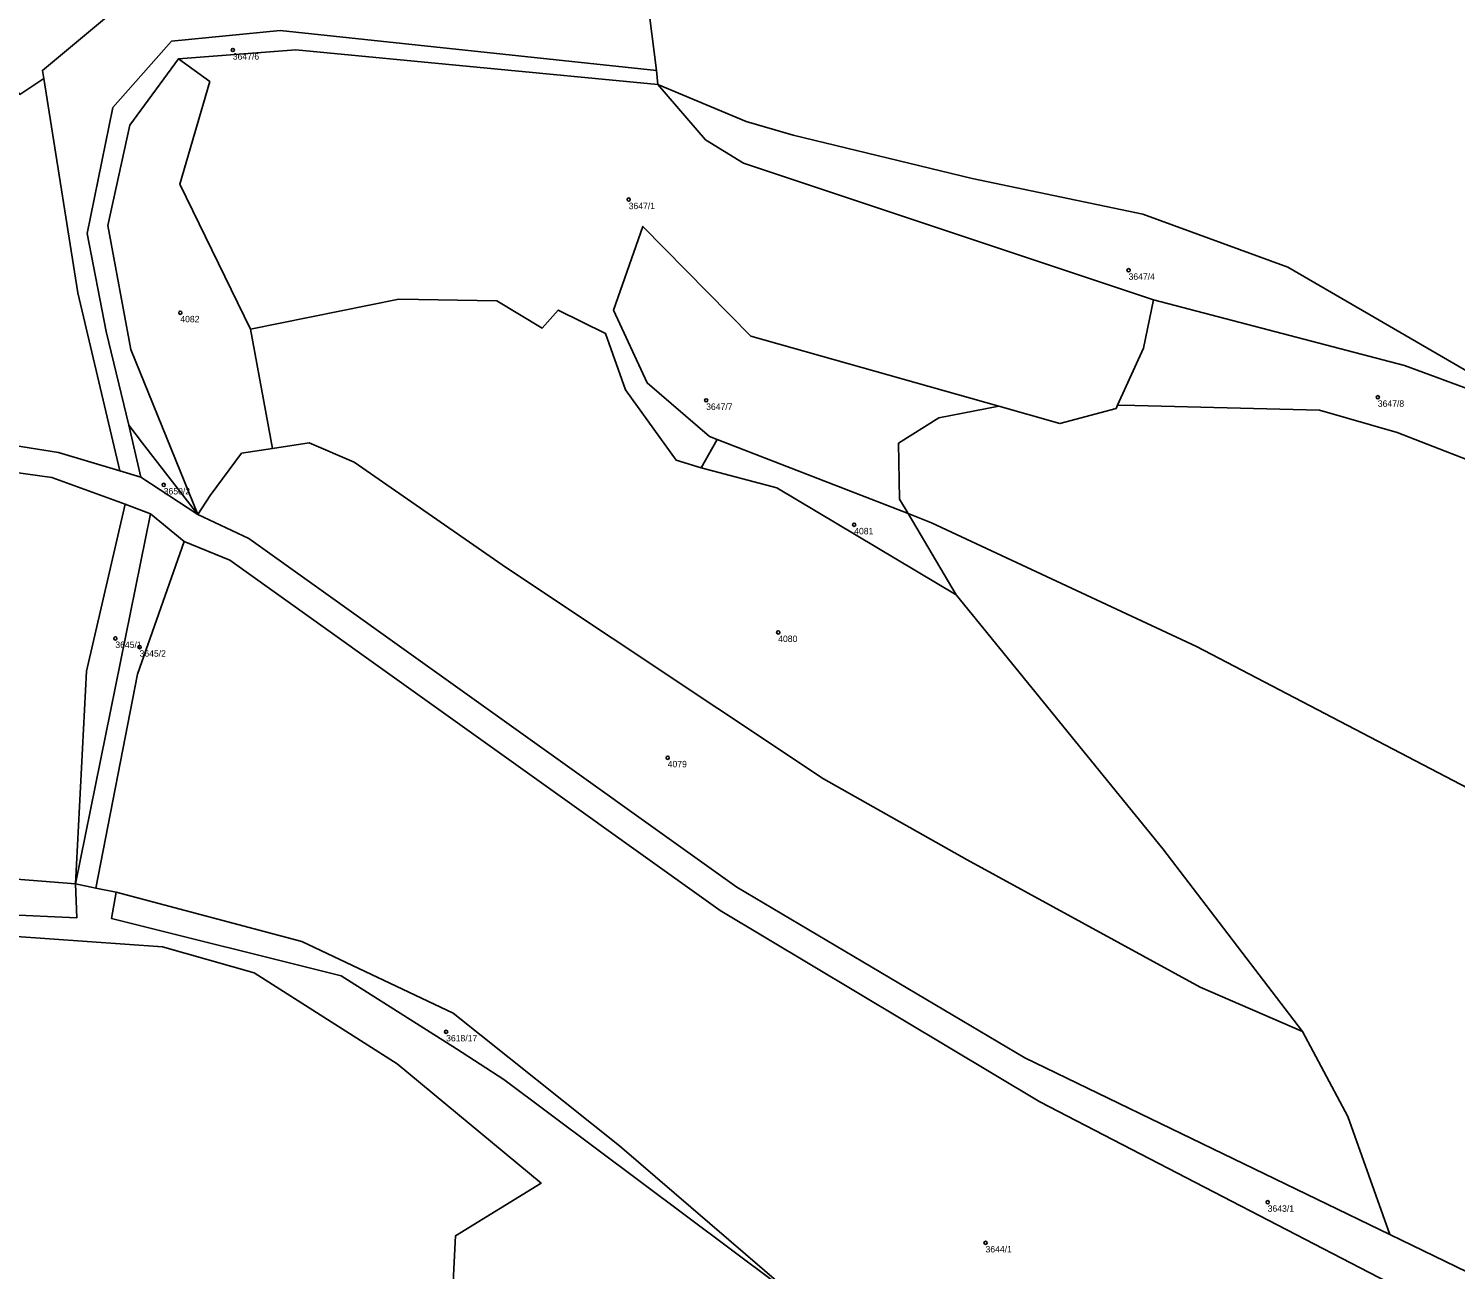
# Model space of a CAD drawing. Extents: x -878211 to -870363, y -1058464 to -1052522.
# Drawn here: x -875087.3 to -874865.7, y -1055066.3 to -1054873.6 of the extents above; entities that cross this region are included whole.
import ezdxf

# ---------------------------------------------------------------- set-up
doc = ezdxf.new("R2010")
doc.units = 0
doc.layers.add('Definiční body', color=7, linetype='Continuous')
doc.layers.add('Polygon parcely', color=7, linetype='Continuous')

msp = doc.modelspace()

# ---------------------------------------------------------------- linework, layer by layer
at = {"layer": 'Definiční body'}
for centre in [(-875055.57, -1054876.96994), (-874994.09, -1054900.18994), (-874916.46, -1054911.15994), (-875063.72, -1054917.75994), (-874982.06, -1054931.35994), (-874877.75, -1054930.87994), (-875066.3, -1054944.48994), (-874959.07, -1054950.67994), (-875073.81, -1054968.32994), (-874970.87, -1054967.39994), (-875070.05, -1054969.67994), (-874988.03, -1054986.85994), (-875022.44, -1055029.41994), (-874894.85, -1055055.87994), (-874938.67, -1055062.18994)]:
    msp.add_circle(centre, 0.25, dxfattribs=at)
at = {"layer": 'Polygon parcely'}
for points in [[(-875090.23, -1054881.68), (-875088.65, -1054883.86), (-875084.94, -1054881.38), (-875085.14, -1054880.14), (-875069.59, -1054867.14), (-875050.36, -1054861.12), (-875053.02, -1054851.45), (-875064.5, -1054809.77), (-875115.21, -1054847.35), (-875107.78, -1054857.56)], [(-875069.85, -1054943.31), (-875071.74, -1054935.23), (-875075.22, -1054920.69), (-875078.18, -1054905.44), (-875074.19, -1054885.91), (-875065.09, -1054875.57), (-875048.2, -1054873.94), (-874989.78, -1054880.15), (-874991.51, -1054866.29), (-874998.86, -1054863.99), (-875012.3, -1054859.79), (-875023.39, -1054868.01), (-875034.91, -1054871.13), (-875050.42, -1054870.57), (-875045.63, -1054865.89), (-875040.9, -1054857.38), (-875050.36, -1054861.12), (-875069.59, -1054867.14), (-875085.14, -1054880.14), (-875084.94, -1054881.38), (-875079.62, -1054914.66), (-875073.11, -1054942.33)], [(-875153.72, -1054915.77), (-875155.57, -1054928.41), (-875122.12, -1054933.2), (-875082.65, -1054939.48), (-875073.11, -1054942.33), (-875079.62, -1054914.66), (-875084.94, -1054881.38), (-875088.65, -1054883.86), (-875090.23, -1054881.68), (-875096.08, -1054880.08), (-875114.71, -1054864.09), (-875121.13, -1054873.03), (-875131.07, -1054876.55), (-875149.99, -1054903.35)], [(-875064.02, -1054878.34), (-875045.8, -1054876.95), (-874989.56, -1054882.34), (-874989.78, -1054880.15), (-875048.2, -1054873.94), (-875065.09, -1054875.57), (-875074.19, -1054885.91), (-875078.18, -1054905.44), (-875075.22, -1054920.69), (-875071.74, -1054935.23), (-875069.59, -1054938), (-875061.01, -1054949.08), (-875071.39, -1054923.47), (-875074.98, -1054904.24), (-875071.56, -1054888.66)], [(-875049.42, -1054938.82), (-875052.83, -1054920.32), (-875063.82, -1054897.8), (-875059.14, -1054881.86), (-875064.02, -1054878.34), (-875071.56, -1054888.66), (-875074.98, -1054904.24), (-875071.39, -1054923.47), (-875061.01, -1054949.08), (-875059.09, -1054946.16), (-875054.21, -1054939.55)], [(-874981.52, -1054937), (-874991.21, -1054928.67), (-874996.44, -1054917.34), (-874991.88, -1054904.36), (-874975.13, -1054921.41), (-874936.6, -1054932.29), (-874927.11, -1054934.97), (-874918.39, -1054932.64), (-874918.15, -1054932.1), (-874914.13, -1054923.25), (-874912.56, -1054915.77), (-874976.24, -1054894.56), (-874982.16, -1054890.91), (-874989.56, -1054882.34), (-875045.8, -1054876.95), (-875064.02, -1054878.34), (-875059.14, -1054881.86), (-875063.82, -1054897.8), (-875052.83, -1054920.32), (-875029.78, -1054915.63), (-875014.57, -1054915.9), (-875007.54, -1054920.14), (-875005.02, -1054917.35), (-874997.7, -1054920.97), (-874994.56, -1054929.73), (-874986.69, -1054940.66), (-874982.83, -1054941.87), (-874980.36, -1054937.45)], [(-874851.13, -1054934.26), (-874891.72, -1054910.67), (-874914.25, -1054902.46), (-874940.77, -1054896.9), (-874968.52, -1054890.2), (-874975.83, -1054888.07), (-874989.56, -1054882.34), (-874982.16, -1054890.91), (-874976.24, -1054894.56), (-874912.56, -1054915.77), (-874873.63, -1054925.96)], [(-874952.02, -1054946.69), (-874952.19, -1054938.03), (-874945.9, -1054934.08), (-874936.6, -1054932.29), (-874975.13, -1054921.41), (-874991.88, -1054904.36), (-874996.44, -1054917.34), (-874991.21, -1054928.67), (-874981.52, -1054937), (-874980.36, -1054937.45), (-874950.68, -1054948.95)], [(-874943.21, -1054961.55), (-874971.08, -1054944.97), (-874982.83, -1054941.87), (-874986.69, -1054940.66), (-874994.56, -1054929.73), (-874997.7, -1054920.97), (-875005.02, -1054917.35), (-875007.54, -1054920.14), (-875014.57, -1054915.9), (-875029.78, -1054915.63), (-875052.83, -1054920.32), (-875049.42, -1054938.82), (-875043.7, -1054937.95), (-875036.71, -1054940.95), (-875013.06, -1054957.37), (-874963.85, -1054990.13), (-874941.53, -1055002.69), (-874905.34, -1055022.5), (-874889.45, -1055029.39), (-874911.13, -1055001.01)], [(-874858.23, -1054942.78), (-874851.13, -1054934.26), (-874873.63, -1054925.96), (-874912.56, -1054915.77), (-874914.13, -1054923.25), (-874918.15, -1054932.1), (-874915.49, -1054932.14), (-874886.83, -1054932.88), (-874874.72, -1054936.36)], [(-875069.85, -1054943.31), (-875061.01, -1054949.08), (-875069.59, -1054938), (-875071.74, -1054935.23)], [(-875061.01, -1054949.08), (-875053.1, -1054952.82), (-874977.28, -1055006.98), (-874932.57, -1055033.44), (-874875.89, -1055060.91), (-874882.39, -1055042.55), (-874889.45, -1055029.39), (-874905.34, -1055022.5), (-874941.53, -1055002.69), (-874963.85, -1054990.13), (-875013.06, -1054957.37), (-875036.71, -1054940.95), (-875043.7, -1054937.95), (-875049.42, -1054938.82), (-875054.21, -1054939.55), (-875059.09, -1054946.16)], [(-874943.21, -1054961.55), (-874950.68, -1054948.95), (-874980.36, -1054937.45), (-874982.83, -1054941.87), (-874971.08, -1054944.97)], [(-875080.01, -1055006.46), (-875078.3, -1054973.41), (-875072.28, -1054947.5), (-875083.7, -1054943.36), (-875101.93, -1054940.83), (-875105.94, -1054975.67), (-875110.57, -1054999.9), (-875113.37, -1055003.81)], [(-875080.01, -1055006.46), (-875068.35, -1054949.01), (-875072.28, -1054947.5), (-875078.3, -1054973.41)], [(-875080.01, -1055006.46), (-875076.85, -1055007.1), (-875070.38, -1054973.86), (-875063.11, -1054953.27), (-875068.35, -1054949.01)], [(-874882.39, -1055042.55), (-874875.89, -1055060.91), (-874808.76, -1055093.45), (-874780.62, -1055025.67), (-874815.93, -1055014.45), (-874840.25, -1055003.87), (-874905.9, -1054969.58), (-874947.05, -1054950.36), (-874950.68, -1054948.95), (-874943.21, -1054961.55), (-874911.13, -1055001.01), (-874889.45, -1055029.39)], [(-875113.37, -1055003.81), (-875123.13, -1055002.84), (-875130.37, -1055011.55), (-875102.52, -1055010.69), (-875079.79, -1055011.7), (-875080.01, -1055006.46)], [(-875044.86, -1055015.41), (-875073.67, -1055007.76), (-875074.39, -1055011.83), (-875038.73, -1055020.71), (-875020.85, -1055032.04), (-875013.5, -1055036.8), (-874971.13, -1055068.5), (-874971.23, -1055074.07), (-874958.21, -1055083.46), (-874940.34, -1055092.58), (-874930.65, -1055096.34), (-874930.09, -1055094.39), (-874958.95, -1055078.54), (-874995.52, -1055047.13), (-875021.34, -1055026.52)]]:
    msp.add_lwpolyline(points, close=True, dxfattribs=at)
for points in [[(-874858.08, -1054863.66), (-874871.91, -1054859.71), (-874900.2, -1054852.06), (-874921.33, -1054847.42), (-874936.02, -1054846.24), (-874952.24, -1054846.52), (-874962.1, -1054846.74), (-874987.13, -1054851.06), (-874992.87, -1054855.39), (-874991.51, -1054866.29), (-874989.78, -1054880.15), (-874989.56, -1054882.34), (-874975.83, -1054888.07), (-874968.52, -1054890.2), (-874940.77, -1054896.9), (-874914.25, -1054902.46), (-874891.72, -1054910.67), (-874851.13, -1054934.26)], [(-874808.76, -1055093.45), (-874875.89, -1055060.91), (-874932.57, -1055033.44), (-874977.28, -1055006.98), (-875053.1, -1054952.82), (-875061.01, -1054949.08), (-875069.85, -1054943.31), (-875073.11, -1054942.33), (-875082.65, -1054939.48), (-875122.12, -1054933.2)], [(-874683.73, -1054999.13), (-874736.33, -1054987.39), (-874787.54, -1054971.07), (-874858.23, -1054942.78), (-874874.72, -1054936.36), (-874886.83, -1054932.88), (-874915.49, -1054932.14), (-874918.15, -1054932.1), (-874918.39, -1054932.64), (-874927.11, -1054934.97), (-874936.6, -1054932.29), (-874945.9, -1054934.08), (-874952.19, -1054938.03), (-874952.02, -1054946.69), (-874950.68, -1054948.95), (-874947.05, -1054950.36), (-874905.9, -1054969.58), (-874840.25, -1055003.87), (-874815.93, -1055014.45), (-874780.62, -1055025.67), (-874717.06, -1055045.86)], [(-875101.93, -1054940.83), (-875083.7, -1054943.36), (-875072.28, -1054947.5), (-875068.35, -1054949.01), (-875063.11, -1054953.27), (-875056.04, -1054956.18), (-874979.87, -1055010.6), (-874930.24, -1055040.29), (-874866.31, -1055073.4)], [(-874866.31, -1055073.4), (-874930.24, -1055040.29), (-874979.87, -1055010.6), (-875056.04, -1054956.18), (-875063.11, -1054953.27), (-875070.38, -1054973.86), (-875076.85, -1055007.1), (-875073.67, -1055007.76), (-875044.86, -1055015.41), (-875021.34, -1055026.52), (-874995.52, -1055047.13), (-874958.95, -1055078.54)], [(-874971.13, -1055068.5), (-875013.5, -1055036.8), (-875020.85, -1055032.04), (-875038.73, -1055020.71), (-875074.39, -1055011.83), (-875073.67, -1055007.76), (-875076.85, -1055007.1), (-875080.01, -1055006.46), (-875079.79, -1055011.7), (-875102.52, -1055010.69), (-875130.37, -1055011.55), (-875132.8, -1055014.46), (-875101.65, -1055013.76), (-875066.5, -1055016.23), (-875052.23, -1055020.25), (-875030.02, -1055034.4), (-875007.7, -1055052.93), (-875020.98, -1055061.09), (-875021.44, -1055070.36)], [(-875021.44, -1055070.36), (-875020.98, -1055061.09), (-875007.7, -1055052.93), (-875030.02, -1055034.4), (-875052.23, -1055020.25), (-875066.5, -1055016.23), (-875101.65, -1055013.76), (-875132.8, -1055014.46), (-875146.37, -1055029.55), (-875151.48, -1055033.51), (-875170, -1055048.16), (-875184.89, -1055058.4), (-875201.17, -1055075.38)]]:
    msp.add_lwpolyline(points, dxfattribs=at)

# ---------------------------------------------------------------- texts
at = {"layer": 'Definiční body'}
for s, p in [('3647/6', (-875055.57, -1054878.459)), ('3647/1', (-874994.09, -1054901.679)), ('3647/4', (-874916.46, -1054912.649)), ('4082', (-875063.72, -1054919.249)), ('3647/8', (-874877.75, -1054932.369)), ('3647/7', (-874982.06, -1054932.849)), ('3650/2', (-875066.3, -1054945.979)), ('4081', (-874959.07, -1054952.169)), ('3645/1', (-875073.81, -1054969.819)), ('4080', (-874970.87, -1054968.889)), ('3645/2', (-875070.05, -1054971.169)), ('4079', (-874988.03, -1054988.349)), ('3618/17', (-875022.44, -1055030.909)), ('3643/1', (-874894.85, -1055057.369)), ('3644/1', (-874938.67, -1055063.679))]:
    msp.add_text(s, height=0.999996, dxfattribs=at).set_placement(p)

doc.saveas('drawing.dxf')
